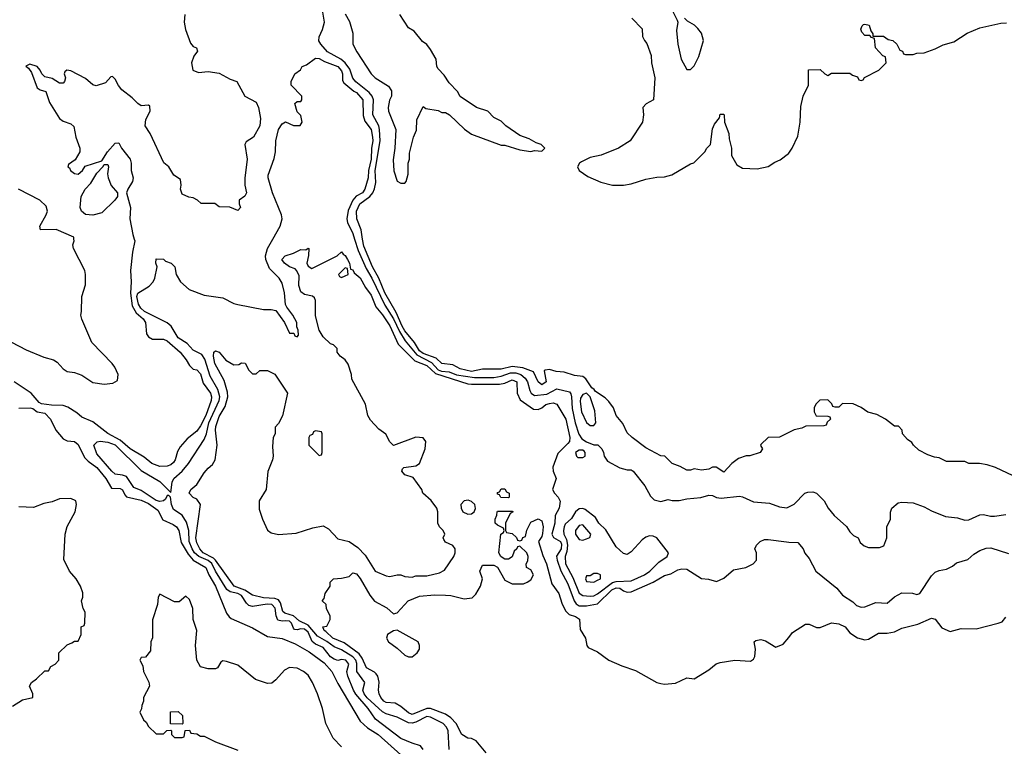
# Model space of a CAD drawing. Header units: inches. Extents: x 1793402 to 1900366, y 320852 to 470679.
# Tile 527 of 604: x 1875855 to 1881162, y 407267 to 411182. Entities that reach past the tile are written whole.
import ezdxf

# ---------------------------------------------------------------- set-up
doc = ezdxf.new("R2010")
doc.units = ezdxf.units.IN
doc.header["$MEASUREMENT"] = 0
for name, color, linetype in [('B8470', 7, 'Continuous'), ('B8471', 7, 'Continuous'), ('B8480', 7, 'Continuous'), ('B8481', 7, 'Continuous')]:
    doc.layers.add(name, color=color, linetype=linetype)

msp = doc.modelspace()

# ---------------------------------------------------------------- linework, layer by layer
at = {"layer": 'B8470', "color": 4}
for points, elevation in [([(1875770, 409466.8), (1875890, 409402.8), (1875984.5, 409364.5), (1876038, 409350), (1876056.7, 409336.7), (1876090, 409300.7), (1876110, 409287.3), (1876150, 409281), (1876190, 409266), (1876250, 409226.8), (1876310, 409218), (1876356.4, 409223.6), (1876382, 409238), (1876386, 409270), (1876368.7, 409310), (1876354, 409330), (1876243.3, 409443.3), (1876189.4, 409569.4), (1876185.2, 409590), (1876189, 409610), (1876189.2, 409690), (1876210, 409754), (1876209.2, 409810), (1876206, 409830), (1876145.2, 409950), (1876142, 409970), (1876148, 409990), (1876147, 410000)], 244), ([(1876472.4, 410000), (1876475.6, 409990), (1876462.7, 409930), (1876452.3, 409830), (1876456.2, 409770), (1876451.6, 409708.4), (1876461.1, 409641.1), (1876482.2, 409602.2), (1876519.7, 409570), (1876533, 409550), (1876538.4, 409490), (1876550, 409472.7), (1876570, 409461.6), (1876630, 409460.7), (1876650, 409452), (1876719.5, 409390), (1876752.3, 409350), (1876770, 409319), (1876790, 409299), (1876810, 409295.3), (1876830, 409274), (1876843.5, 409223.5), (1876883.6, 409170), (1876889.6, 409150), (1876886.6, 409130), (1876858.9, 409050), (1876830, 408993), (1876810, 408965.5), (1876756.9, 408923.1), (1876719.6, 408880.4), (1876704.9, 408855.1), (1876693.6, 408810), (1876684.4, 408795.6), (1876670, 408783.8), (1876650, 408777.1), (1876610, 408774), (1876568, 408790), (1876525.1, 408825.1), (1876450, 408870.4), (1876397.2, 408917.2), (1876330, 408952), (1876250, 409014.9), (1876190, 409040.7), (1876163.2, 409063.2), (1876113.9, 409093.9), (1876090, 409103), (1876026, 409106), (1875972.7, 409112.7), (1875959.1, 409119.1), (1875916.3, 409170), (1875825.5, 409230)], 236), ([(1878029.2, 407250), (1878015.3, 407270), (1877970, 407283.7), (1877910, 407309.6), (1877773.4, 407413.4), (1877733.6, 407470), (1877667.4, 407547.4), (1877654, 407570), (1877624.2, 407644.2), (1877618.7, 407670), (1877629.4, 407710), (1877612, 407730), (1877590, 407733.6), (1877570, 407729.5), (1877550, 407735.6), (1877530, 407749.6), (1877490, 407799.5), (1877450, 407816.3), (1877431.6, 407831.6), (1877410, 407881.1), (1877390, 407898.6), (1877370, 407899.3), (1877350, 407893.7), (1877336.6, 407896.6), (1877330, 407902.7), (1877320.3, 407930), (1877310, 407940.3), (1877290, 407943.5), (1877270, 407940.3), (1877246.3, 407946.3), (1877237.8, 407970), (1877231.8, 408011.8), (1877213.6, 408030), (1877188.1, 408031.9), (1877110, 408020.5), (1877090, 408026), (1877077.2, 408037.2), (1877050, 408079.3), (1877030, 408090.6), (1876990, 408099.7), (1876971.6, 408111.6), (1876910.5, 408210.5), (1876891.2, 408251.2), (1876870, 408268.2), (1876819.7, 408290), (1876797.8, 408310), (1876784.1, 408330), (1876767.9, 408370), (1876766.4, 408430), (1876754.9, 408474.9), (1876730, 408512), (1876683.3, 408543.3), (1876674, 408570), (1876668.7, 408608.7), (1876658, 408618), (1876650, 408618), (1876641.1, 408598.9), (1876631, 408590), (1876610, 408585.4), (1876590, 408591.2), (1876510, 408644.7), (1876470, 408661.6), (1876430, 408720.5), (1876410, 408728.4), (1876370, 408733.6), (1876351.8, 408750), (1876270, 408842.7), (1876254, 408890), (1876272.5, 408907.5), (1876289.6, 408910.4), (1876330, 408905.7), (1876370, 408891.3), (1876510, 408752.7), (1876610, 408693.4), (1876670, 408634), (1876677, 408690), (1876685.1, 408710), (1876730.9, 408749.1), (1876764.5, 408790), (1876850, 408920.7), (1876861.5, 408950), (1876874.8, 409010), (1876930.7, 409130), (1876933.6, 409150), (1876923.8, 409190), (1876881.9, 409261.9), (1876853.1, 409353.1), (1876837.3, 409377.3), (1876790, 409401.3), (1876756.9, 409436.9), (1876710, 409468.2), (1876670.6, 409530.6), (1876650, 409548.4), (1876528, 409610), (1876507.9, 409627.9), (1876494.7, 409650), (1876486.2, 409690), (1876492.1, 409707.9), (1876553.4, 409746.6), (1876574.5, 409770), (1876583.7, 409790), (1876595.3, 409850), (1876588.9, 409871.1), (1876590, 409894), (1876630, 409892), (1876641, 409881), (1876672, 409870), (1876691, 409850), (1876698.8, 409810), (1876721, 409770), (1876768.1, 409728.1), (1876850, 409698.8), (1876950, 409683.8), (1877010, 409653.4), (1877030, 409647.7), (1877170, 409620.7), (1877210, 409621), (1877236, 409616), (1877282, 409550), (1877310, 409494), (1877332.7, 409492.7), (1877338, 409478), (1877350, 409474), (1877358, 409482), (1877355.3, 409510), (1877348, 409528), (1877348, 409550), (1877328, 409590), (1877294, 409634), (1877288.4, 409648.4), (1877282.7, 409710), (1877270, 409762), (1877252.7, 409790), (1877201.1, 409841.1), (1877181.3, 409890), (1877179.7, 409910), (1877190.9, 409949.1), (1877219.8, 410000)], 232), ([(1877660.3, 410000), (1877678.5, 409938.5), (1877721.9, 409841.9), (1877753, 409790), (1877823.6, 409643.5), (1877869.3, 409570), (1877901.6, 409501.6), (1877932.3, 409452.3), (1877996, 409376), (1878075.4, 409335.4), (1878110, 409296.3), (1878129.1, 409289.1), (1878170, 409285), (1878210, 409268.8), (1878305.7, 409254.3), (1878410, 409253.8), (1878450, 409260.6), (1878501, 409279), (1878530, 409279.3), (1878556.4, 409270), (1878580.3, 409250), (1878591.7, 409230), (1878604, 409184), (1878612.7, 409170), (1878630, 409157), (1878696.2, 409163.8), (1878750, 409194), (1878817.8, 409177.7), (1878825.8, 409165.8), (1878828.9, 409150), (1878832.7, 409087.3), (1878848.1, 409010), (1878868.5, 408948.5), (1878884.1, 408924.1), (1878910, 408906.8), (1878950, 408892), (1878971.1, 408891.1), (1878992, 408870), (1879002, 408850), (1879004.7, 408830), (1879024, 408804), (1879090, 408766.8), (1879130, 408756), (1879150, 408756), (1879162, 408750), (1879224.7, 408670), (1879254.4, 408614.4), (1879275.3, 408595.3), (1879310, 408586), (1879350, 408596), (1879370.9, 408590.9), (1879410, 408590.7), (1879450, 408600.7), (1879527.1, 408607.1), (1879570, 408620.7), (1879590, 408618.8), (1879610, 408607.3), (1879635.5, 408604.5), (1879734, 408614), (1879750.8, 408610.8), (1879810, 408584.7), (1879896.9, 408576.9), (1879950, 408558), (1879990, 408552), (1880000, 408557)], 232), ([(1880000, 408957), (1879950, 408932), (1879890, 408931.3), (1879850, 408894), (1879848.4, 408888.4), (1879858, 408870), (1879846, 408850), (1879790, 408831.3), (1879770, 408831.3), (1879730, 408818), (1879694, 408790), (1879650, 408744.7), (1879609.1, 408770.9), (1879590, 408771), (1879570, 408761), (1879530, 408754), (1879490, 408762), (1879470, 408754), (1879450, 408754), (1879414.4, 408774.4), (1879371, 408791), (1879332, 408830), (1879310, 408831.3), (1879230, 408874.8), (1879156, 408930), (1879130, 408956), (1879105.7, 409005.7), (1879070.6, 409050), (1879055.5, 409090), (1879030, 409124), (1879010, 409144), (1878958, 409178), (1878950.8, 409190), (1878938, 409198), (1878907.2, 409247.2), (1878890, 409260.4), (1878844.7, 409264.7), (1878790, 409282.7), (1878746.8, 409286.8), (1878710, 409296.5), (1878686.6, 409293.4), (1878682, 409290), (1878691.8, 409230), (1878670, 409214.8), (1878650, 409230.7), (1878624.4, 409284.4), (1878566.8, 409306.8), (1878510, 409314), (1878450, 409299.1), (1878350, 409299.6), (1878290, 409286.2), (1878230, 409301.3), (1878190, 409323.1), (1878130.4, 409330.4), (1878099, 409359), (1878030, 409383), (1878010, 409398.5), (1877982.4, 409442.4), (1877930, 409504.9), (1877915.9, 409530), (1877885, 409605), (1877823.2, 409710), (1877790.1, 409790.1), (1877756.9, 409850), (1877710, 409962.8), (1877703.6, 410000)], 236), ([(1878169, 407250), (1878164.5, 407350), (1878156.2, 407370), (1878138, 407390), (1878070, 407423), (1878050, 407428), (1877990, 407396), (1877970, 407390.9), (1877950, 407392.3), (1877890, 407424.2), (1877830, 407441.7), (1877810, 407452.3), (1877728.2, 407528.2), (1877712.4, 407550), (1877705.4, 407570), (1877715.1, 407610), (1877672.1, 407670), (1877672.4, 407712.4), (1877666.2, 407730), (1877650, 407748.7), (1877590, 407786.8), (1877550, 407802.2), (1877510, 407831.6), (1877459.9, 407859.9), (1877410, 407919.8), (1877362.2, 407942.2), (1877330.6, 407970.6), (1877283.6, 407983.6), (1877273.9, 407993.9), (1877260.7, 408040.7), (1877250, 408055.4), (1877230, 408063.8), (1877170, 408066.6), (1877110, 408081.3), (1877068.5, 408108.5), (1877011.5, 408130), (1876909.9, 408269.9), (1876899.9, 408279.9), (1876844, 408310), (1876825.3, 408330), (1876810, 408362.7), (1876804.5, 408390), (1876829, 408569), (1876810, 408598), (1876790, 408608), (1876768.7, 408630), (1876778, 408650), (1876810, 408678), (1876850, 408741), (1876870, 408766), (1876894.2, 408785.8), (1876909.3, 408810), (1876919.6, 408890), (1876909.7, 408970), (1876911.8, 408990), (1876930, 409044), (1876962, 409098), (1876976.9, 409150), (1876975.1, 409175.1), (1876957.2, 409237.2), (1876907.3, 409330), (1876899.3, 409370), (1876902, 409390), (1876910, 409398), (1876930, 409391.3), (1876966.8, 409346.8), (1877010, 409322), (1877036.4, 409323.6), (1877050, 409334), (1877070, 409332), (1877090, 409294), (1877110, 409274), (1877130, 409274), (1877150, 409292), (1877190, 409292), (1877230, 409272), (1877298.8, 409170), (1877272.3, 409047.7), (1877250, 409006), (1877232.7, 408987.3), (1877231.3, 408951.3), (1877222, 408930), (1877216.9, 408883.1), (1877220.7, 408830), (1877217.3, 408810), (1877193.2, 408746.8), (1877184, 408650), (1877144.9, 408590), (1877145.1, 408545.1), (1877163.1, 408490), (1877190, 408430.8), (1877210, 408416.3), (1877250, 408408.4), (1877344.7, 408415.3), (1877435.1, 408444.9), (1877490, 408454), (1877518.7, 408438.7), (1877570, 408384.9), (1877630, 408370.6), (1877678.4, 408338.4), (1877717.6, 408297.6), (1877770.9, 408210.9), (1877830, 408184.7), (1877850, 408181), (1877888.9, 408191.1), (1877910, 408191.3), (1877930, 408181), (1877970, 408178), (1877990, 408184.7), (1878050, 408184.7), (1878118.6, 408201.4), (1878144.7, 408215.3), (1878195.3, 408290), (1878202, 408310), (1878202, 408330), (1878190, 408348), (1878150, 408366), (1878140.4, 408380.4), (1878138, 408390), (1878146, 408410), (1878138, 408430), (1878118, 408450), (1878108, 408470), (1878109.2, 408530), (1878104, 408550), (1878072.1, 408592.1), (1878028, 408630), (1878022, 408650), (1877975.3, 408715.3), (1877930, 408729), (1877915.3, 408750), (1877918, 408762), (1877926, 408770), (1877990, 408778), (1878010, 408791.3), (1878040.7, 408870), (1878043.7, 408910), (1878029.5, 408929.5), (1877990, 408931.8), (1877870, 408888), (1877850, 408908), (1877829.2, 408949.2), (1877790, 408976), (1877745.1, 409025.1), (1877732.3, 409050), (1877719.3, 409110), (1877645.6, 409245.6), (1877644, 409270), (1877626, 409326), (1877609.7, 409349.7), (1877582, 409370), (1877566, 409390), (1877566, 409410), (1877546, 409430), (1877530, 409435.3), (1877490, 409474), (1877469.7, 409509.7), (1877450, 409586), (1877449, 409669), (1877443.1, 409683.1), (1877433.2, 409693.2), (1877390, 409701.2), (1877370, 409715.3), (1877359.3, 409750), (1877362, 409802), (1877349.1, 409829.1), (1877339, 409839), (1877308.7, 409850), (1877282, 409870), (1877268.7, 409890), (1877286, 409910), (1877330, 409924.7), (1877370, 409944.7), (1877398, 409942), (1877410, 409952), (1877414, 409950), (1877411.6, 409911.6), (1877402, 409870), (1877410, 409854), (1877430, 409842), (1877566, 409910), (1877590, 409931.3), (1877598, 409918), (1877610, 409911.3), (1877622, 409890), (1877632, 409870), (1877638, 409838), (1877650, 409834), (1877658, 409818), (1877690, 409790.8), (1877718.5, 409738.5), (1877750, 409698.8), (1877774.9, 409634.9), (1877810, 409592.4), (1877850, 409533), (1877894.7, 409434.7), (1877984.6, 409344.6), (1878050, 409318), (1878095.4, 409275.4), (1878270, 409220.2), (1878290, 409218), (1878442, 409218), (1878470, 409224.4), (1878510, 409241.3), (1878534, 409230), (1878536.4, 409170), (1878553.3, 409133.3), (1878623.9, 409083.9), (1878650, 409081.6), (1878669.6, 409090.4), (1878691.7, 409108.3), (1878710, 409113.7), (1878730, 409117.1), (1878750.4, 409110.4), (1878798.9, 409030), (1878820.3, 408930), (1878818.4, 408910), (1878810, 408898), (1878755.8, 408844.2), (1878729.1, 408770.9), (1878730.3, 408750), (1878746, 408710), (1878727.2, 408650), (1878737.1, 408630), (1878758, 408610), (1878768.4, 408588.4), (1878762, 408550), (1878741.5, 408510), (1878739.1, 408470), (1878723.2, 408410), (1878732.2, 408392.2), (1878770, 408370.2), (1878775.9, 408355.9), (1878773, 408330), (1878749.2, 408290.8), (1878752.1, 408270), (1878771.6, 408211.6), (1878810, 408142), (1878842.8, 408050), (1878854.2, 408034.2), (1878870, 408024), (1878910, 408023.6), (1878970, 408035.3), (1879047.1, 408110), (1879070, 408121.5), (1879090, 408118.9), (1879110, 408103.8), (1879130, 408097), (1879150, 408098.7), (1879268.6, 408151.4), (1879330, 408186.8), (1879364.7, 408195.3), (1879402, 408218), (1879423.6, 408223.6), (1879450, 408222), (1879530, 408171), (1879567.5, 408167.5), (1879610, 408154), (1879650, 408173), (1879701.5, 408218.5), (1879769.3, 408230.7), (1879808, 408250), (1879826, 408270), (1879826, 408310), (1879818, 408330), (1879826, 408350), (1879846, 408370), (1879870, 408382), (1879890, 408382), (1879987.9, 408367.9), (1880000, 408367.2)], 228), ([(1875849.8, 409089.8), (1875911.5, 409091.5), (1875926.7, 409086.7), (1875950, 409069.6), (1875990, 409062.7), (1876021.2, 409030), (1876049.3, 408970), (1876090, 408924), (1876110, 408912.7), (1876150, 408909), (1876170, 408894), (1876203.6, 408823.6), (1876223.3, 408803.3), (1876271.5, 408770), (1876318.7, 408710), (1876350, 408658), (1876396.2, 408656.2), (1876410, 408648.7), (1876421.1, 408621.1), (1876431.2, 408611.2), (1876510, 408593.1), (1876550, 408574.8), (1876598.7, 408538.7), (1876626.8, 408486.8), (1876682.7, 408462.7), (1876700.7, 408450), (1876713, 408430), (1876724.7, 408364.7), (1876762.6, 408302.6), (1876790.5, 408270.5), (1876857.6, 408230), (1876873.7, 408190), (1876909.7, 408130), (1876970, 407984), (1876984.4, 407964.4), (1876995.6, 407955.6), (1877110, 407906), (1877190, 407858.4), (1877270, 407848), (1877339.6, 407819.6), (1877415.8, 407775.8), (1877496.1, 407716.1), (1877537.4, 407670), (1877570, 407604.5), (1877690, 407401.6), (1877730, 407366), (1877787, 407330), (1877910, 407221.6)], 236), ([(1875816.5, 407483.5), (1875870, 407518), (1875926, 407530), (1875926, 407550), (1875908, 407590), (1875918, 407610), (1875946, 407630), (1875990, 407674), (1876010, 407674), (1876023.1, 407696.9), (1876046, 407710), (1876066, 407730), (1876066, 407770), (1876110, 407814), (1876136.4, 407823.6), (1876150, 407834), (1876170, 407834), (1876186, 407870), (1876186, 407910), (1876202, 407918), (1876206, 407930), (1876208, 407990), (1876198, 408010), (1876188.7, 408050), (1876195.3, 408070), (1876194.6, 408094.6), (1876182, 408130), (1876159, 408170), (1876124, 408210), (1876093.6, 408273.6), (1876099.3, 408410), (1876110, 408452), (1876154, 408530), (1876162, 408570), (1876158, 408590), (1876130, 408602), (1876070, 408601.2), (1876030, 408584), (1875984.5, 408575.5), (1875930, 408554), (1875850, 408557.2)], 244), ([(1878370, 407231.5), (1878315.8, 407295.8), (1878290, 407308), (1878270, 407311.2), (1878237.6, 407330), (1878208.3, 407390), (1878179.7, 407419.7), (1878150, 407439.2), (1878070, 407469.8), (1878050, 407469.8), (1877970, 407438.9), (1877950, 407446.3), (1877910, 407480.7), (1877878.3, 407498.3), (1877830, 407502.9), (1877817.2, 407510), (1877800.9, 407530), (1877793.2, 407550), (1877789.5, 407570), (1877792.5, 407612.5), (1877784.5, 407644.5), (1877776.6, 407656.6), (1877767, 407667), (1877723.7, 407690), (1877701.1, 407741.1), (1877684.2, 407764.2), (1877603.6, 407823.6), (1877542.9, 407850), (1877505.6, 407885.6), (1877495.3, 407890), (1877489, 407911), (1877510, 407914), (1877528, 407950), (1877528, 407970), (1877508.4, 408008.4), (1877506, 408030), (1877486, 408050), (1877496.4, 408063.6), (1877502, 408090), (1877528, 408130), (1877528, 408152), (1877546, 408170), (1877590, 408172), (1877630, 408182), (1877650, 408202), (1877670, 408196), (1877690, 408170.8), (1877741.6, 408081.6), (1877768.2, 408048.2), (1877833.7, 408013.7), (1877870, 407981), (1877890, 407986), (1877949, 408050), (1878010, 408075.3), (1878090, 408082.6), (1878150, 408081.6), (1878178.8, 408078.8), (1878250, 408060.7), (1878293.2, 408066.8), (1878313.6, 408086.4), (1878339, 408130), (1878348.7, 408170), (1878335.3, 408210), (1878350, 408242), (1878410, 408242), (1878430, 408232), (1878470, 408162), (1878510, 408142), (1878570, 408142), (1878590, 408151.3), (1878610, 408164.7), (1878624, 408190), (1878610, 408218), (1878586, 408230), (1878584, 408250), (1878593.2, 408266.8), (1878595.3, 408290), (1878589, 408309), (1878550, 408346), (1878538, 408342), (1878534, 408330), (1878521, 408319), (1878510, 408288), (1878490, 408275.3), (1878470, 408275.3), (1878460.2, 408280.2), (1878448.7, 408288.7), (1878438, 408310), (1878448, 408410), (1878462, 408418), (1878466, 408430), (1878462, 408442), (1878430, 408458), (1878418, 408470), (1878418, 408490), (1878427.3, 408512.7), (1878428, 408530), (1878430, 408534), (1878510, 408534), (1878514, 408530), (1878498, 408522), (1878474, 408470), (1878474, 408430), (1878478, 408418), (1878510, 408414), (1878532.7, 408392.7), (1878538, 408378), (1878550, 408374), (1878562, 408378), (1878567.3, 408392.7), (1878582, 408398), (1878588.4, 408431.6), (1878610, 408474), (1878650, 408492), (1878670, 408482), (1878677.3, 408450), (1878673, 408413), (1878670, 408398), (1878651.3, 408370), (1878674.4, 408294.4), (1878694.8, 408250), (1878723, 408143), (1878760.7, 408090), (1878777.3, 408037.3), (1878797.3, 407997.3), (1878816.8, 407976.8), (1878850, 407966.8), (1878872.7, 407952.7), (1878875.3, 407895.3), (1878904.7, 407850), (1878912, 407810), (1878919.6, 407799.6), (1878970, 407776), (1879031, 407730), (1879100.3, 407700.2), (1879174.9, 407674.9), (1879290, 407610.8), (1879310, 407604.7), (1879330, 407602), (1879390, 407606.8), (1879450, 407636), (1879490, 407631), (1879570, 407678), (1879609.1, 407710.9), (1879630, 407718), (1879710, 407731), (1879794, 407726), (1879810, 407736), (1879818, 407750), (1879820.9, 407790), (1879814, 407830), (1879822.5, 407837.5), (1879850, 407841.6), (1879874.9, 407834.9), (1879930, 407800.7), (1879970, 407816.3), (1880000, 407853.4)], 224), ([(1877590, 407264), (1877545.2, 407310), (1877505.2, 407390), (1877487, 407470), (1877460.7, 407550), (1877434, 407610), (1877409.4, 407650), (1877385.2, 407670), (1877350, 407687), (1877310, 407692), (1877282.8, 407677.2), (1877235.9, 407624.1), (1877213.4, 407606.6), (1877190, 407605.2), (1877125.8, 407625.8), (1877030, 407704), (1876970, 407724), (1876950, 407728), (1876939.6, 407720.4), (1876922, 407690), (1876910, 407684), (1876870, 407684), (1876830, 407695.3), (1876809.2, 407730), (1876802.7, 407810), (1876809, 407890), (1876789.2, 407950), (1876788, 408010), (1876770, 408058), (1876750, 408075.3), (1876714.8, 408045.2), (1876690, 408045.2), (1876610, 408086), (1876602, 408070), (1876598, 408030), (1876571.6, 407948.4), (1876571.6, 407851.6), (1876562, 407830), (1876559.6, 407780.4), (1876532.7, 407747.3), (1876510, 407746), (1876502, 407730), (1876519.6, 407699.6), (1876522, 407670), (1876551.6, 407611.6), (1876554, 407590), (1876522, 407530), (1876522, 407510), (1876512.7, 407487.3), (1876511.6, 407468.4), (1876502, 407450), (1876522, 407410), (1876536.9, 407396.9), (1876550, 407374), (1876590, 407334), (1876630, 407334), (1876647.3, 407352.7), (1876670, 407354), (1876674, 407350), (1876674, 407330), (1876690, 407314), (1876730, 407314), (1876742, 407318), (1876747.3, 407352.7), (1876770, 407354), (1876778, 407338), (1876810, 407334), (1876830, 407322), (1876850, 407322), (1876910, 407291.3), (1877030, 407246)], 244)]:
    msp.add_lwpolyline(points, dxfattribs=dict(at, elevation=elevation))
for points, elevation in [([(1877610, 409846), (1877574, 409810), (1877578, 409798), (1877590, 409794), (1877610, 409802), (1877626, 409810), (1877622, 409842)], 228), ([(1878910, 409169), (1878890, 409162.7), (1878878, 409142), (1878875.2, 409124.8), (1878883.7, 409070), (1878910, 409011.3), (1878930, 408996), (1878950, 408996), (1878961.2, 409010), (1878954.2, 409074.2), (1878929, 409150)], 236), ([(1877450, 408966), (1877438, 408962), (1877432.7, 408947.3), (1877418, 408942), (1877414, 408930), (1877414, 408890), (1877470, 408834), (1877482, 408838), (1877486, 408850), (1877486, 408950), (1877482, 408962)], 232), ([(1878870, 408862.7), (1878851, 408850), (1878856, 408830), (1878863.8, 408823.8), (1878890, 408822.8), (1878902, 408830), (1878902, 408850), (1878897.2, 408857.2), (1878890, 408862)], 232), ([(1878490, 408606), (1878448.4, 408608.4), (1878442, 408622), (1878430, 408626), (1878430, 408634), (1878442, 408638), (1878450, 408654), (1878470, 408654), (1878478, 408638), (1878494, 408630), (1878494, 408610)], 224), ([(1878272.3, 408592.3), (1878250, 408589.5), (1878232.7, 408570), (1878234, 408550), (1878243.8, 408530), (1878270, 408517), (1878290, 408520.3), (1878304.5, 408530), (1878312.6, 408547.4), (1878307.3, 408570), (1878290, 408585.6)], 228), ([(1878890, 408547.8), (1878870, 408547.3), (1878850.5, 408530), (1878830, 408495.1), (1878795.6, 408464.4), (1878788.8, 408450), (1878785.3, 408430), (1878788.7, 408410), (1878801.6, 408381.6), (1878808.1, 408350), (1878804.3, 408315.7), (1878794.3, 408290), (1878797.4, 408250), (1878836.6, 408176.6), (1878870, 408092.2), (1878890, 408079.6), (1878930, 408076.1), (1878950, 408078), (1878970, 408087.9), (1879050, 408149.4), (1879070, 408155.5), (1879150, 408157.6), (1879222.7, 408190), (1879251.8, 408210), (1879300.4, 408259.6), (1879344.5, 408290), (1879351.8, 408310), (1879290, 408389.3), (1879270, 408399.3), (1879250, 408401.2), (1879230, 408394), (1879210, 408379), (1879150, 408315.1), (1879130, 408300.9), (1879110, 408306.6), (1879070, 408341.2), (1879013.8, 408433.8), (1878977.2, 408470), (1878958.9, 408498.9), (1878902.6, 408542.6)], 232), ([(1878890, 408460.9), (1878870, 408457), (1878850.8, 408430), (1878851, 408410), (1878870, 408382), (1878890, 408378), (1878910, 408384.7), (1878928.4, 408391.6), (1878932.7, 408410)], 236), ([(1878970, 408198), (1878950, 408198), (1878930, 408186), (1878910, 408186), (1878904.7, 408170), (1878910, 408154), (1878950, 408152), (1878970, 408162), (1878986, 408170), (1878986, 408190)], 236), ([(1877890, 407893.2), (1877870, 407889.2), (1877838, 407870), (1877831.3, 407850), (1877842, 407830), (1877890, 407794.8), (1877930, 407757.3), (1877950, 407748), (1877970, 407748), (1877997.2, 407770), (1878009.2, 407790), (1878009.2, 407810), (1878002, 407830)], 224), ([(1876730, 407386), (1876667.3, 407387.3), (1876667.3, 407452.7), (1876710, 407454), (1876732.7, 407432.7), (1876734, 407390)], 244)]:
    msp.add_lwpolyline(points, close=True, dxfattribs=dict(at, elevation=elevation))
at = {"layer": 'B8471', "color": 4}
for points, elevation in [([(1877703.6, 410000), (1877694.9, 410050), (1877671.7, 410110), (1877670.3, 410150), (1877687.9, 410190), (1877741.5, 410230), (1877758.3, 410250), (1877768.2, 410271.8), (1877774.1, 410305.9), (1877771.8, 410370), (1877797.4, 410530), (1877795.2, 410590), (1877790, 410610.4), (1877757.6, 410670), (1877761.8, 410750), (1877755.3, 410770), (1877738.9, 410790), (1877667.5, 410847.5), (1877650, 410867), (1877635, 410915), (1877610, 410949.1), (1877586.7, 410970), (1877514, 411010), (1877477.6, 411050), (1877468.1, 411068.1), (1877468.9, 411090), (1877487.9, 411130), (1877497.4, 411170), (1877478.9, 411290)], 236), ([(1879354, 411270), (1879399.6, 411179.6), (1879402, 411170), (1879396, 411124), (1879402.8, 411050), (1879421, 410970), (1879450, 410914), (1879470, 410914), (1879490, 410934), (1879516.2, 410983.8), (1879541.2, 411070), (1879529.4, 411109.4), (1879510, 411135.3), (1879492.5, 411152.5), (1879454.6, 411174.6), (1879438, 411190)], 248), ([(1876744.7, 411210), (1876742, 411170), (1876747.8, 411130), (1876776.1, 411056.1), (1876790, 411037.2), (1876808, 411030), (1876812.9, 411012.9), (1876794.5, 410985.5), (1876781.2, 410950), (1876788, 410910), (1876818, 410898), (1876870, 410904), (1876930, 410894), (1876990, 410862), (1877026, 410850), (1877068, 410770), (1877130, 410738), (1877142, 410710), (1877153.2, 410650), (1877148.7, 410610), (1877115.3, 410550), (1877076.4, 410523.6), (1877068, 410510), (1877081.2, 410430), (1877068.9, 410328.9), (1877068.7, 410290), (1877078, 410250), (1877068.4, 410231.6), (1877038, 410210), (1877038, 410190), (1877046, 410170), (1877030, 410154), (1876987.3, 410172.7), (1876930, 410174), (1876907.3, 410192.7), (1876832.7, 410192.7), (1876814, 410210), (1876790, 410222), (1876766, 410226), (1876730, 410242), (1876721, 410270), (1876724.7, 410290), (1876722, 410322), (1876685.4, 410345.4), (1876658, 410390), (1876631.1, 410411.1), (1876558.8, 410570), (1876531, 410610), (1876535.3, 410644.7), (1876558.8, 410690), (1876556, 410716), (1876550, 410722), (1876510, 410718), (1876492, 410730), (1876462, 410762), (1876405.2, 410805.2), (1876387.3, 410827.3), (1876370, 410862), (1876356, 410876), (1876345.6, 410874.4), (1876318, 410842), (1876266.4, 410826.4), (1876250, 410831.3), (1876210, 410866), (1876130, 410906), (1876109.3, 410910.7), (1876098, 410902), (1876095.3, 410890), (1876101.2, 410870), (1876097.2, 410850), (1876090, 410841), (1876070, 410841), (1876030, 410866), (1875990, 410874), (1875974, 410890), (1875966, 410910), (1875950, 410930.8), (1875910, 410942), (1875888, 410932), (1875902, 410922), (1875918.6, 410898.6), (1875950, 410815.3), (1875964.8, 410804.8), (1875995.5, 410795.5), (1876015.5, 410735.5), (1876069.6, 410649.6), (1876090, 410636), (1876130, 410621.2), (1876146.6, 410606.6), (1876158, 410550), (1876179, 410490), (1876179, 410470), (1876153.2, 410426.8), (1876118, 410402), (1876115.3, 410390), (1876123.7, 410383.7), (1876129.4, 410370), (1876150, 410353.2), (1876170, 410349.5), (1876194, 410370), (1876207.3, 410392.7), (1876298, 410422), (1876328, 410470), (1876370, 410517), (1876390, 410519), (1876404.5, 410490), (1876449.7, 410430), (1876456.4, 410410), (1876456.4, 410370), (1876466.2, 410330), (1876463.5, 410310), (1876437.2, 410270), (1876431.3, 410250), (1876452, 410170), (1876448, 410110), (1876464.6, 410024.6), (1876472.4, 410000)], 236), ([(1877610, 411214.8), (1877632.8, 411172.8), (1877650.3, 411110), (1877650.5, 411050), (1877673, 411010), (1877750, 410890.7), (1877770.8, 410870), (1877843.4, 410823.4), (1877859.9, 410799.9), (1877859.1, 410770), (1877848, 410748), (1877840.4, 410710), (1877842.4, 410690), (1877881.6, 410590), (1877877.3, 410490), (1877868, 410428), (1877871.6, 410368.4), (1877890, 410312), (1877910, 410302), (1877930, 410302), (1877938, 410310), (1877948.7, 410350), (1877948, 410410), (1877955.3, 410430), (1877956.4, 410463.6), (1877978, 410550), (1877993.6, 410586.4), (1877996.4, 410643.6), (1878030, 410714), (1878043.6, 410703.6), (1878110, 410694), (1878130, 410682), (1878150, 410682), (1878171.3, 410670), (1878252.7, 410592.7), (1878290, 410566), (1878450, 410506), (1878470, 410506), (1878550, 410481), (1878610, 410471.3), (1878630, 410478), (1878670, 410474), (1878686, 410490), (1878666, 410510), (1878638, 410518), (1878600.2, 410540.2), (1878550, 410559), (1878475.3, 410610), (1878450, 410635.3), (1878410, 410655.3), (1878378, 410690), (1878318, 410710), (1878230, 410768.7), (1878214.6, 410794.6), (1878170, 410842), (1878142.7, 410882.7), (1878110, 410918), (1878104, 410930), (1878099, 410970), (1878070, 411022), (1878050, 411048.7), (1878025.6, 411065.6), (1877980.4, 411120.4), (1877950, 411138), (1877904, 411210)], 244), ([(1879154, 411190), (1879210, 411134), (1879212.7, 411092.7), (1879222, 411070), (1879234.4, 411054.4), (1879258.8, 410990), (1879261, 410950), (1879278.8, 410870), (1879270.8, 410750), (1879231.6, 410728.4), (1879214, 410710), (1879218, 410670), (1879211, 410630), (1879146, 410530), (1879082, 410490), (1878990, 410453.2), (1878930, 410439), (1878883.5, 410416.5), (1878872, 410410), (1878862, 410390), (1878871.3, 410370), (1878916.8, 410336.8), (1878987.5, 410307.5), (1879050, 410291), (1879110, 410291), (1879150, 410298), (1879230, 410322.8), (1879290, 410334), (1879330, 410336), (1879370, 410346), (1879470, 410406), (1879489.2, 410410.8), (1879548, 410470), (1879558, 410490), (1879578, 410510), (1879590, 410594), (1879600.2, 410619.8), (1879627.3, 410652.7), (1879630, 410674), (1879650, 410674), (1879652, 410670), (1879654, 410630), (1879678, 410570), (1879679.6, 410539.6), (1879691.3, 410490), (1879692, 410450), (1879719.6, 410399.6), (1879750, 410382), (1879830, 410378), (1879890, 410391.3), (1879924.7, 410415.3), (1879953.6, 410426.4), (1879998.6, 410461.4), (1880000, 410463.3)], 244), ([(1877219.8, 410000), (1877259.5, 410070), (1877269.4, 410110), (1877266.6, 410130), (1877218.4, 410250), (1877194, 410330), (1877194.6, 410345.4), (1877226.3, 410433.7), (1877233.2, 410470), (1877236, 410530), (1877250, 410591.3), (1877270, 410622), (1877288.4, 410631.6), (1877330, 410612), (1877367.3, 410612.7), (1877378, 410630), (1877370, 410666), (1877350, 410686), (1877338, 410730), (1877350, 410742), (1877370, 410742), (1877375.3, 410750), (1877375.3, 410770), (1877318, 410830), (1877318, 410850), (1877338, 410890), (1877368.4, 410911.6), (1877378, 410930), (1877400.1, 410939.9), (1877450, 410975.5), (1877470, 410973), (1877497.3, 410957.3), (1877570.4, 410930), (1877590, 410906), (1877594.9, 410890), (1877594.6, 410854.6), (1877601.4, 410841.4), (1877656.5, 410796.5), (1877670.6, 410790), (1877704, 410750), (1877706, 410666), (1877715.3, 410635.3), (1877750, 410590.8), (1877756.5, 410550), (1877758.3, 410530), (1877751.4, 410490), (1877748.8, 410430), (1877734.7, 410370), (1877734, 410330), (1877716, 410270), (1877703, 410250), (1877669.1, 410230.9), (1877651, 410209), (1877626.2, 410153.8), (1877617.4, 410110), (1877622, 410090), (1877651.1, 410031.1), (1877660.3, 410000)], 232), ([(1876147, 410000), (1876146, 410010), (1876051.7, 410051.7), (1875968, 410050), (1875962.7, 410070), (1875998.4, 410130), (1876004.5, 410150), (1875997.6, 410177.6), (1875964, 410210), (1875849, 410270)], 244)]:
    msp.add_lwpolyline(points, dxfattribs=dict(at, elevation=elevation))
at = {"layer": 'B8471', "color": 4, "elevation": 236}
msp.add_lwpolyline([(1876250, 410129.8), (1876210, 410133.3), (1876187.6, 410150), (1876181.6, 410170), (1876186.9, 410230), (1876208, 410270), (1876238.2, 410301.8), (1876270, 410354.8), (1876304, 410390), (1876310, 410402), (1876330, 410402), (1876333, 410390), (1876327.7, 410352.3), (1876331.5, 410330), (1876348.5, 410288.5), (1876381.7, 410250), (1876382.3, 410230), (1876368.1, 410210), (1876298.5, 410141.5)], close=True, dxfattribs=at)
at = {"layer": 'B8480', "color": 4}
for points, elevation in [([(1881210, 408724.7), (1881114, 408770), (1881070, 408782.8), (1881029.1, 408790.9), (1880971.6, 408791.6), (1880950, 408802), (1880850, 408802), (1880810, 408822), (1880785.4, 408825.4), (1880750, 408838), (1880702, 408862), (1880672, 408890), (1880663.6, 408903.6), (1880639.6, 408919.6), (1880614, 408950), (1880612, 408970), (1880591.1, 408991.1), (1880570, 408992), (1880522, 409030), (1880474.4, 409054.4), (1880426.8, 409066.8), (1880390, 409092), (1880347.3, 409112.7), (1880290, 409114), (1880270, 409094), (1880250, 409094), (1880238, 409098), (1880232.7, 409112.7), (1880210, 409134), (1880167.3, 409132.7), (1880146, 409110), (1880138, 409090), (1880138, 409070), (1880147.3, 409047.3), (1880210, 409046), (1880222, 409042), (1880226, 409030), (1880207.3, 409012.7), (1880202, 408998), (1880190, 408994), (1880092.7, 408992.7), (1880070, 408982), (1880030, 408972), (1880000, 408957)], 236), ([(1880000, 408557), (1880030, 408572), (1880086, 408630), (1880103.1, 408636.9), (1880130, 408638), (1880150.6, 408630.6), (1880191.3, 408590), (1880212, 408550), (1880244.7, 408510), (1880310.7, 408450.7), (1880330, 408422), (1880350, 408402), (1880374, 408390), (1880385.4, 408365.4), (1880406.4, 408346.4), (1880430, 408338), (1880490, 408338), (1880513.2, 408346.8), (1880528.7, 408390), (1880528, 408450), (1880548, 408490), (1880548.4, 408528.4), (1880555.3, 408550), (1880590, 408578), (1880610, 408582), (1880670, 408578), (1880730, 408558), (1880770, 408534.8), (1880845.4, 408505.4), (1880910, 408498.8), (1880950, 408486), (1880970, 408486.8), (1881030, 408514.8), (1881050, 408516), (1881087.1, 408507.1), (1881110, 408506.8), (1881170, 408516)], 232), ([(1880000, 408367.2), (1880050, 408364.7), (1880078, 408330), (1880087.3, 408307.3), (1880110, 408278), (1880146.8, 408210), (1880259.3, 408119.3), (1880290, 408081), (1880345.2, 408045.2), (1880366.2, 408026.2), (1880390, 408017.3), (1880410, 408018.8), (1880470, 408041), (1880530, 408038), (1880570, 408072), (1880610, 408094), (1880667.3, 408092.7), (1880690, 408084.7), (1880706, 408090), (1880770, 408184.7), (1880790, 408206), (1880810, 408214.8), (1880850, 408221), (1880882, 408238), (1880903.7, 408256.3), (1880966, 408274), (1880998, 408302), (1881030, 408322), (1881064.8, 408335.2), (1881090, 408336.3), (1881185.2, 408305.2)], 228), ([(1880000, 407853.4), (1880020.8, 407879.2), (1880090, 407925.5), (1880110, 407924), (1880150, 407906.8), (1880170, 407906.8), (1880230, 407931.3), (1880270, 407926), (1880304.7, 407910), (1880330, 407878), (1880370, 407851.3), (1880410, 407841), (1880430, 407844.7), (1880483.7, 407876.3), (1880530, 407876.3), (1880570, 407884), (1880610, 407902.8), (1880695.5, 407924.5), (1880770, 407958), (1880790, 407952), (1880824.5, 407904.5), (1880870, 407884.7), (1880930, 407901), (1881010, 407899.1), (1881129.3, 407930.7), (1881150, 407938), (1881170, 407962)], 224)]:
    msp.add_lwpolyline(points, dxfattribs=dict(at, elevation=elevation))
at = {"layer": 'B8481', "color": 4, "elevation": 244}
msp.add_lwpolyline([(1880000, 410463.3), (1880019, 410490), (1880050, 410554), (1880062, 410630), (1880064.7, 410715.3), (1880078, 410770), (1880106, 410830), (1880107.3, 410912.7), (1880170, 410914), (1880194, 410890), (1880210, 410882), (1880230, 410894), (1880330, 410894), (1880343.6, 410883.6), (1880370, 410874), (1880378, 410858), (1880390, 410854), (1880402, 410858), (1880408.4, 410871.6), (1880486, 410910), (1880526, 410950), (1880522, 410982), (1880507.3, 410987.3), (1880468, 411030), (1880462, 411082), (1880446, 411086), (1880438, 411098), (1880410, 411098), (1880394.6, 411114.6), (1880389.1, 411130.9), (1880395.3, 411150), (1880403.7, 411156.3), (1880410, 411158.8), (1880433.7, 411153.7), (1880442, 411122), (1880454, 411106), (1880454, 411094), (1880510, 411094), (1880536, 411076), (1880562, 411070), (1880582, 411050), (1880598, 411018), (1880612.7, 411012.7), (1880618, 410998), (1880630, 410994), (1880670, 410994), (1880690, 411002), (1880730, 411004.7), (1880790, 411024.7), (1880832.9, 411047.1), (1880890, 411064), (1880962, 411110), (1881030, 411139.1), (1881143.6, 411163.6), (1881174.6, 411165.4)], dxfattribs=at)

doc.saveas('drawing.dxf')
